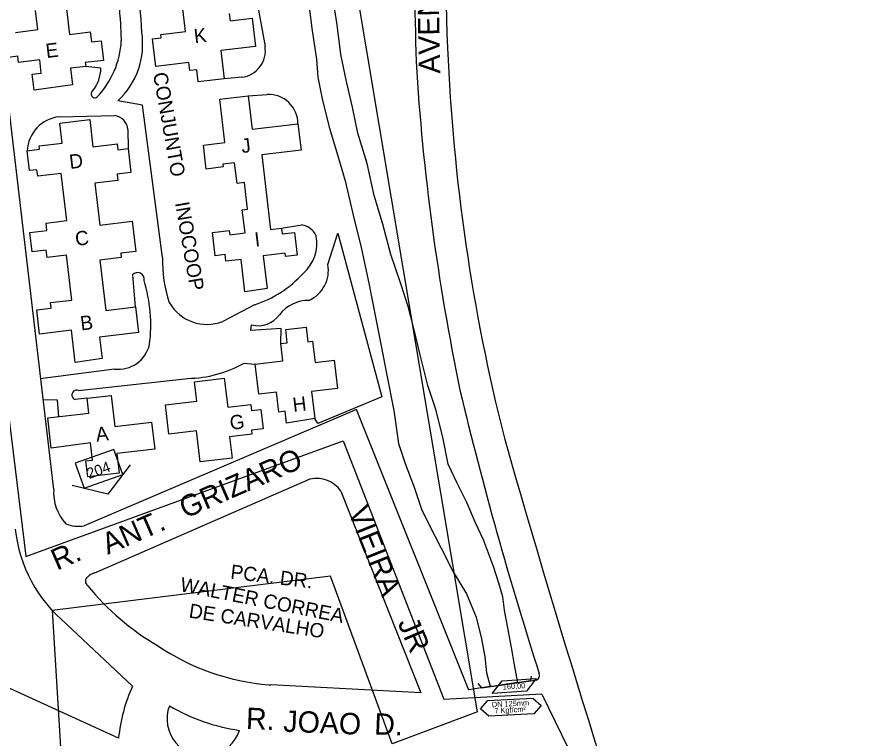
# Model space of a CAD drawing. Extents: x 325709 to 364434, y 7573432 to 7597073.
# Drawn here: x 338528.6 to 338767.5, y 7588086.4 to 7588289.2 of the extents above; entities that cross this region are included whole.
import ezdxf

# ---------------------------------------------------------------- set-up
doc = ezdxf.new("R2010")
doc.units = 0
for name, color, linetype in [('EDIFEXISTENT', 7, 'Continuous'), ('EDIFIDENTIF', 7, 'Continuous'), ('EDIFOBRAEXIS', 7, 'Continuous'), ('FORMATO', 7, 'Continuous'), ('LIMITE_BAIRROS_MUNICIPIOS', 7, 'Continuous'), ('LOGRADOURO', 7, 'Continuous'), ('LOGRADOURO_TEXTO', 7, 'Continuous'), ('NUM_REF', 7, 'Continuous'), ('SIMBOLO', 7, 'Continuous'), ('TEXTO', 7, 'Continuous'), ('TUBO_PEAD_GN_125', 7, 'Continuous')]:
    doc.layers.add(name, color=color, linetype=linetype)

# ---------------------------------------------------------------- blocks, each defined once
blk = doc.blocks.new('NUM_REF')
at = {"layer": 'NUM_REF'}
blk.add_lwpolyline([(-4.3125, 0.9375), (0, 3.75), (4.3125, 0.9375)], dxfattribs=at)
blk.add_lwpolyline([(2.875, -1.875), (2.875, 1.875), (-2.875, 1.875), (-2.875, -1.875)], close=True, dxfattribs=at)

msp = doc.modelspace()

# ---------------------------------------------------------------- linework, layer by layer
at = {"layer": 'EDIFEXISTENT'}
for p, q in [((338575.97, 7588285.19), (338573.98, 7588301.87)), ((338534.52, 7588285.69), (338533.88, 7588291.03)), ((338542.53, 7588291.53), (338543.38, 7588284.36)), ((338588.29, 7588290.21), (338588.53, 7588288.2)), ((338588.53, 7588288.2), (338594.69, 7588288.94)), ((338594.69, 7588288.94), (338595.64, 7588280.95)), ((338528.18, 7588284.93), (338534.52, 7588285.69)), ((338543.38, 7588284.36), (338549.22, 7588285.06)), ((338549.22, 7588285.06), (338549.56, 7588282.26)), ((338569.02, 7588284.36), (338575.97, 7588285.19)), ((338569.14, 7588283.36), (338569.02, 7588284.36)), ((338549.56, 7588282.26), (338552.3, 7588282.58)), ((338552.3, 7588282.58), (338552.96, 7588277.05)), ((338566.69, 7588283.07), (338569.14, 7588283.36)), ((338567.61, 7588275.32), (338566.69, 7588283.07)), ((338595.64, 7588280.95), (338585.9, 7588279.79)), ((338585.9, 7588279.79), (338586.85, 7588271.84)), ((338528.9, 7588278.19), (338525.53, 7588277.79)), ((338529.11, 7588276.47), (338528.9, 7588278.19)), ((338535.03, 7588277.18), (338529.11, 7588276.47)), ((338535.47, 7588273.48), (338535.03, 7588277.18)), ((338552.96, 7588277.05), (338547.81, 7588276.43)), ((338547.94, 7588275.35), (338543.64, 7588274.83)), ((338543.64, 7588274.83), (338544.2, 7588270.15)), ((338547.81, 7588276.43), (338547.94, 7588275.35)), ((338576.93, 7588276.43), (338567.61, 7588275.32)), ((338577.2, 7588274.21), (338576.93, 7588276.43)), ((338579.14, 7588274.44), (338577.2, 7588274.21)), ((338579.54, 7588271.06), (338579.14, 7588274.44)), ((338532.9, 7588273.17), (338535.47, 7588273.48)), ((338533.44, 7588268.64), (338532.9, 7588273.17)), ((338586.85, 7588271.84), (338579.54, 7588271.06)), ((338544.2, 7588270.15), (338533.44, 7588268.64)), ((338585.63, 7588266.15), (338593.59, 7588267.1)), ((338593.59, 7588267.1), (338594.71, 7588257.72)), ((338587.08, 7588253.99), (338585.63, 7588266.15)), ((338540.67, 7588259.45), (338549.08, 7588260.45)), ((338549.08, 7588260.45), (338549.99, 7588252.81)), ((338541.34, 7588253.84), (338540.67, 7588259.45)), ((338594.71, 7588257.72), (338607.6, 7588259.26)), ((338607.6, 7588259.26), (338608.48, 7588251.86)), ((338534.87, 7588253.07), (338541.34, 7588253.84)), ((338534.99, 7588252.08), (338534.87, 7588253.07)), ((338549.99, 7588252.81), (338556.81, 7588253.63)), ((338556.81, 7588253.63), (338557.02, 7588251.91)), ((338581.01, 7588253.26), (338587.08, 7588253.99)), ((338581.82, 7588246.53), (338581.01, 7588253.26)), ((338531.5, 7588251.67), (338534.99, 7588252.08)), ((338532.17, 7588246.08), (338531.5, 7588251.67)), ((338557.02, 7588251.91), (338559.86, 7588252.25)), ((338559.86, 7588252.25), (338560.66, 7588245.58)), ((338608.48, 7588251.86), (338597.4, 7588250.53)), ((338597.4, 7588250.53), (338599.9, 7588229.55)), ((338589.79, 7588248.24), (338586.49, 7588247.85)), ((338586.49, 7588247.85), (338586.58, 7588247.1)), ((338590.48, 7588242.49), (338589.79, 7588248.24)), ((338534.25, 7588246.33), (338532.17, 7588246.08)), ((338534.47, 7588244.49), (338534.25, 7588246.33)), ((338560.66, 7588245.58), (338556.75, 7588245.11)), ((338586.58, 7588247.1), (338581.82, 7588246.53)), ((338541.02, 7588245.28), (338534.47, 7588244.49)), ((338542.6, 7588232.03), (338541.02, 7588245.28)), ((338556.97, 7588243.31), (338550.48, 7588242.54)), ((338556.75, 7588245.11), (338556.97, 7588243.31)), ((338550.48, 7588242.54), (338551.89, 7588230.77)), ((338592.53, 7588242.73), (338590.48, 7588242.49)), ((338593.42, 7588235.26), (338592.53, 7588242.73)), ((338591.96, 7588235.08), (338593.42, 7588235.26)), ((338592.74, 7588228.56), (338591.96, 7588235.08)), ((338536.8, 7588231.34), (338542.6, 7588232.03)), ((338537.05, 7588229.24), (338536.8, 7588231.34)), ((338551.89, 7588230.77), (338561.05, 7588231.87)), ((338561.05, 7588231.87), (338562.07, 7588223.36)), ((338532.21, 7588228.67), (338537.05, 7588229.24)), ((338583.54, 7588228.71), (338588.28, 7588229.28)), ((338584.32, 7588222.16), (338583.54, 7588228.71)), ((338588.28, 7588229.28), (338588.42, 7588228.04)), ((338599.9, 7588229.55), (338602.96, 7588229.91)), ((338602.96, 7588229.91), (338603.15, 7588228.32)), ((338603.15, 7588228.32), (338606.61, 7588228.74)), ((338606.61, 7588228.74), (338607.37, 7588222.36)), ((338532.86, 7588223.25), (338532.21, 7588228.67)), ((338588.42, 7588228.04), (338592.74, 7588228.56)), ((338536.85, 7588223.72), (338532.86, 7588223.25)), ((338537.09, 7588221.71), (338536.85, 7588223.72)), ((338542.52, 7588222.35), (338537.09, 7588221.71)), ((338544.02, 7588209.73), (338542.52, 7588222.35)), ((338557.94, 7588221.65), (338551.95, 7588220.93)), ((338562.07, 7588223.36), (338557.79, 7588222.85)), ((338557.79, 7588222.85), (338557.94, 7588221.65)), ((338587.11, 7588222.49), (338584.32, 7588222.16)), ((338587.34, 7588220.61), (338587.11, 7588222.49)), ((338603.95, 7588222.92), (338597.8, 7588222.19)), ((338597.8, 7588222.19), (338598.9, 7588213)), ((338604.06, 7588221.96), (338603.95, 7588222.92)), ((338607.37, 7588222.36), (338604.06, 7588221.96)), ((338551.95, 7588220.93), (338553.64, 7588206.81)), ((338591.61, 7588221.12), (338587.34, 7588220.61)), ((338592.69, 7588212.02), (338591.61, 7588221.12)), ((338598.9, 7588213), (338592.69, 7588212.02)), ((338538.08, 7588209.02), (338544.02, 7588209.73)), ((338534.18, 7588206.93), (338538.27, 7588207.42)), ((338538.27, 7588207.42), (338538.08, 7588209.02)), ((338553.64, 7588206.81), (338561.96, 7588207.8)), ((338561.96, 7588207.8), (338562.81, 7588200.61)), ((338534.99, 7588200.18), (338534.18, 7588206.93)), ((338543.93, 7588201.25), (338534.99, 7588200.18)), ((338545.01, 7588192.18), (338543.93, 7588201.25)), ((338562.81, 7588200.61), (338551.83, 7588199.3)), ((338604.14, 7588201.44), (338609.86, 7588202.13)), ((338604.59, 7588197.71), (338604.14, 7588201.44)), ((338609.86, 7588202.13), (338610.35, 7588198.01)), ((338551.83, 7588199.3), (338552.55, 7588193.28)), ((338602.77, 7588197.49), (338604.59, 7588197.71)), ((338610.35, 7588198.01), (338611.7, 7588198.17)), ((338611.7, 7588198.17), (338612.41, 7588192.19)), ((338603.35, 7588192.63), (338602.77, 7588197.49)), ((338552.55, 7588193.28), (338545.01, 7588192.18)), ((338595.61, 7588191.71), (338603.35, 7588192.63)), ((338596.61, 7588183.3), (338595.61, 7588191.71)), ((338612.41, 7588192.19), (338617.78, 7588192.83)), ((338617.78, 7588192.83), (338618.72, 7588184.89)), ((338578.55, 7588186.77), (338586.86, 7588187.76)), ((338579.2, 7588181.31), (338578.55, 7588186.77)), ((338586.86, 7588187.76), (338587.84, 7588179.61)), ((338601.56, 7588183.89), (338596.61, 7588183.3)), ((338602.23, 7588178.25), (338601.56, 7588183.89)), ((338618.72, 7588184.89), (338611.39, 7588184.02)), ((338611.39, 7588184.02), (338612.3, 7588176.4)), ((338548.36, 7588182.14), (338555.11, 7588182.94)), ((338548.86, 7588177.97), (338548.36, 7588182.14)), ((338555.11, 7588182.94), (338556.16, 7588174.18)), ((338570.36, 7588180.26), (338579.2, 7588181.31)), ((338571.33, 7588172.08), (338570.36, 7588180.26)), ((338587.84, 7588179.61), (338594.31, 7588180.39)), ((338594.31, 7588180.39), (338594.51, 7588178.69)), ((338594.51, 7588178.69), (338597.18, 7588179.01)), ((338597.18, 7588179.01), (338597.83, 7588173.56)), ((338537.27, 7588176.59), (338548.86, 7588177.97)), ((338538.28, 7588168.12), (338537.27, 7588176.59)), ((338603.97, 7588178.46), (338602.23, 7588178.25)), ((338604.37, 7588175.11), (338603.97, 7588178.46)), ((338612.3, 7588176.4), (338604.37, 7588175.11)), ((338556.16, 7588174.18), (338566.45, 7588175.41)), ((338566.45, 7588175.41), (338567.35, 7588167.85)), ((338579.06, 7588172.99), (338571.33, 7588172.08)), ((338580.1, 7588164.23), (338579.06, 7588172.99)), ((338594.67, 7588172.01), (338588.35, 7588171.26)), ((338597.83, 7588173.56), (338594.54, 7588173.17)), ((338594.54, 7588173.17), (338594.67, 7588172.01)), ((338549.33, 7588169.57), (338538.28, 7588168.12)), ((338549.9, 7588164.75), (338549.33, 7588169.57)), ((338588.35, 7588171.26), (338589.06, 7588165.3)), ((338567.35, 7588167.85), (338556.69, 7588166.58)), ((338556.69, 7588166.58), (338557.34, 7588161.13)), ((338547.97, 7588164.52), (338549.9, 7588164.75)), ((338548.5, 7588160.08), (338547.97, 7588164.52)), ((338589.06, 7588165.3), (338580.1, 7588164.23)), ((338557.34, 7588161.13), (338548.5, 7588160.08)), ((338659.14, 7588100.8), (338673.04, 7588102.71)), ((338673.04, 7588102.71), (338673.18, 7588104.08)), ((338658.12, 7588101.98), (338659.14, 7588100.8))]:
    msp.add_line(p, q, dxfattribs=at)
at = {"layer": 'EDIFOBRAEXIS'}
for p, q in [((338592.97, 7588310.86), (338598.33, 7588280.93)), ((338557.6, 7588289.13), (338557.96, 7588282.54)), ((338552.19, 7588274.86), (338547.94, 7588275.35)), ((338591.81, 7588272.34), (338586.85, 7588271.84)), ((338593.59, 7588267.1), (338598.95, 7588267.48)), ((338540.51, 7588261.18), (338556, 7588261.53)), ((338559.81, 7588257.66), (338559.86, 7588252.25)), ((338602.96, 7588229.91), (338608.64, 7588230.82)), ((338561.96, 7588207.8), (338561.15, 7588216.78)), ((338595.39, 7588208.38), (338586.45, 7588203.72)), ((338592.42, 7588192.01), (338595.61, 7588191.71)), ((338556.03, 7588190.35), (338535.19, 7588187.62)), ((338545.91, 7588184.31), (338576.64, 7588187.72)), ((338548.36, 7588182.14), (338545, 7588181.74))]:
    msp.add_line(p, q, dxfattribs=at)
for points in [[(338610.42, 7588294.48), (338611.45, 7588286.05), (338612.76, 7588277.35), (338613.18, 7588272.36), (338614.37, 7588266.27), (338616.36, 7588258.25), (338618.47, 7588251.15), (338620.89, 7588243.21), (338623.09, 7588233.6), (338625.34, 7588224.5), (338627.52, 7588214.46), (338629.55, 7588204.01), (338630.93, 7588196.83), (338632.59, 7588188.66), (338634.57, 7588178.71), (338635.8, 7588169.43), (338637.75, 7588163.82), (338640.23, 7588157.12), (338642.33, 7588150.98), (338644.5, 7588146.54), (338647.87, 7588140.01), (338651.21, 7588133.37), (338654.96, 7588127.19), (338657.65, 7588120.63), (338659.14, 7588114.53), (338660.06, 7588109.47), (338660.61, 7588104.97), (338661.6, 7588101.22)], [(338669.42, 7588102.23), (338668.42, 7588107.28), (338667.59, 7588112.09), (338665.61, 7588122.56), (338665.13, 7588126.31), (338664.08, 7588130.15), (338662.55, 7588134.83), (338659.75, 7588142.4), (338657.49, 7588147.12), (338655.06, 7588152.88), (338652.31, 7588158.26), (338649.76, 7588163.63), (338648.38, 7588170.74), (338646.42, 7588178.68), (338644.11, 7588185.76), (338641.92, 7588194.33), (338640.16, 7588201.74), (338638.59, 7588207.88), (338636.49, 7588214.3), (338633.66, 7588222.54), (338631.47, 7588231.01), (338629.05, 7588239.09), (338627.03, 7588248.07), (338624.43, 7588256.59), (338622.95, 7588263.9), (338621.22, 7588271.16), (338619.62, 7588278.7), (338618.64, 7588287), (338617.68, 7588292.94)], [(338569.52, 7588221.69), (338563.91, 7588264.51), (338556.95, 7588265.72)], [(338615.98, 7588219.72), (338618.83, 7588228.49), (338631.16, 7588182.5), (338613.14, 7588175.03), (338612.3, 7588176.4)], [(338602.77, 7588197.49), (338602.87, 7588201.72), (338594.35, 7588201.2), (338594.57, 7588202.75)], [(338535.95, 7588181.74), (338539.95, 7588181.7), (338540.27, 7588176.96)]]:
    msp.add_lwpolyline(points, dxfattribs=at)
for centre, radius, start, end in [((338520.69, 7588288.55), 36.91, 0.8968, 36.5203), ((338465.72, 7588281.34), 98.04, 2.1176, 10.6148), ((338542.43, 7588281.61), 21.53, 312.423, 8.9622), ((338532.92, 7588283.97), 25.08, 316.7517, 356.7184), ((338591, 7588279.73), 7.43, 276.2672, 9.3447), ((338542.36, 7588274.78), 9.83, 320.164, 0.4901), ((338550.52, 7588267.62), 1.06, 125.4248, 308.9541), ((338599.32, 7588259.21), 8.28, 0.3233, 92.6084), ((338541.53, 7588251.2), 10.04, 95.8303, 177.3005), ((338555.65, 7588257.38), 4.16, 3.8068, 85.2157), ((338607.78, 7588225.42), 5.47, 25.3165, 80.9457), ((338601.8, 7588225.66), 11.13, 311.2336, 10.9015), ((338607.22, 7588220.92), 37.71, 178.8389, 198.4306), ((338606.96, 7588218.03), 9.18, 293.9637, 10.6245), ((338562.56, 7588215.62), 1.83, 347.6394, 140.8736), ((338585.71, 7588238.38), 31.52, 287.881, 318.0018), ((338523.52, 7588202.68), 42.71, 352.6867, 17.0856), ((338610.7, 7588199.07), 10.57, 90.0429, 141.8916), ((338582.01, 7588215.07), 12.18, 209.8652, 291.3472), ((338596.4, 7588209.84), 7.33, 255.4835, 324.6199), ((338557.12, 7588199.28), 9, 263.0468, 346.9208), ((338576.18, 7588220.65), 32.94, 270.8053, 299.5589), ((338545.42, 7588183.04), 1.36, 68.6767, 251.9973), ((338581.22, 7588092.03), 10.42, 159.1732, 342.1187), ((338598.66, 7588141.67), 53.36, 239.3926, 261.8993)]:
    msp.add_arc(centre, radius, start, end, dxfattribs=at)
at = {"layer": 'LIMITE_BAIRROS_MUNICIPIOS'}
for points in [[(338658.06, 7588094.03), (338613.06, 7588362.65), (338665.63, 7588699.98), (338701.78, 7588902.6)], [(338658.06, 7588094.03), (338634.08, 7588085.05), (338616.69, 7588132.14), (338538.57, 7588122.47), (338542.82, 7588051.83), (338520.53, 7588032.92), (338360.99, 7588105.23)]]:
    msp.add_lwpolyline(points, dxfattribs=at)
at = {"layer": 'LOGRADOURO'}
for p, q in [((338550.5, 7588133.07), (338611.06, 7588159.45)), ((338619.65, 7588156.05), (338642.13, 7588099.35)), ((338557.19, 7588086.62), (338481.39, 7588121.31)), ((338542.5, 7588118.76), (338561.08, 7588101.23)), ((338675.4, 7588104.81), (338675.4, 7588104.81)), ((338642.13, 7588099.35), (338599.93, 7588101.62))]:
    msp.add_line(p, q, dxfattribs=at)
for points in [[(338538.96, 7588156.51), (338526.15, 7588265.77), (338517.56, 7588339.38), (338513.14, 7588380.63), (338511.45, 7588396.78), (338509.44, 7588411.92), (338506.66, 7588428.27), (338503.31, 7588444.16), (338499.69, 7588459.51)], [(338655.59, 7588100.17), (338624, 7588178.96), (338547.53, 7588146.29)]]:
    msp.add_lwpolyline(points, dxfattribs=at)
for centre, radius, start, end in [((340520.48, 7588351.7), 1872.22, 178.25078, 182.17616), ((348930.94, 7588499.93), 10292.6, 180.745051, 181.24322), ((339188.55, 7588303.12), 539.41, 182.3924, 194.189), ((339292.89, 7588317.04), 653.38, 183.54712, 191.71128), ((339707.62, 7588436.76), 1084.29, 193.45742, 197.82682), ((342216.86, 7589185.73), 3693.42, 195.94813, 198.69444), ((338612.79, 7588151.26), 8.37, 34.9341, 101.9511), ((338552.29, 7588155.78), 13.36, 176.8962, 221.8886), ((338568.02, 7588149.73), 40.13, 186.224, 230.5069), ((338545.98, 7588155.96), 9.8, 248.2295, 279.0724), ((338549.38, 7588130.72), 1.53, 128.5545, 235.71), ((338551.55, 7588128.75), 4.44, 103.6186, 134.6172), ((338605.45, 7588175.98), 73.52, 219.2617, 239.5007), ((338604.56, 7588166.42), 64.96, 235.889, 265.5227), ((338673.91, 7588104.31), 1.57, 298.0565, 18.5293), ((338740.11, 7587583.38), 523.66, 97.1813, 99.2882), ((338604.38, 7588081.87), 47.44, 155.9192, 174.2585), ((338604.82, 7588169.84), 68.39, 265.5325, 265.9043)]:
    msp.add_arc(centre, radius, start, end, dxfattribs=at)
at = {"layer": 'SIMBOLO'}
for points in [[(338671.78, 7588099.84), (338662.19, 7588099.18), (338664.96, 7588102.76), (338674.54, 7588103.41)], [(338660.99, 7588097.19), (338673.6, 7588097.87), (338675.9, 7588095.8), (338675.9, 7588095.8), (338673.83, 7588093.5), (338661.23, 7588092.83), (338658.92, 7588094.89), (338658.92, 7588094.89)]]:
    msp.add_lwpolyline(points, close=True, dxfattribs=at)
at = {"layer": 'TUBO_PEAD_GN_125'}
for points in [[(338471.19, 7588725.25), (338488.24, 7588459.31), (338503.32, 7588376.71), (338514.33, 7588274.23), (338531.15, 7588137.78)], [(338531.12, 7588137.7), (338620.27, 7588170.18), (338648.58, 7588097.58), (338676.13, 7588099.11)], [(338676.15, 7588099.03), (338687.27, 7588076.12), (338767.49, 7587844.22)]]:
    msp.add_lwpolyline(points, dxfattribs=at)

# ---------------------------------------------------------------- block references
at = {"layer": 'FORMATO', "xscale": 1.999999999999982, "yscale": 1.999999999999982, "rotation": -160.39068654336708}
msp.add_blockref('NUM_REF', (338551.67, 7588162.29), dxfattribs=at)

# ---------------------------------------------------------------- texts
msp.add_text('204', height=3, rotation=19.6093).set_placement((338548.88, 7588159.42))
at = {"layer": 'EDIFIDENTIF'}
for s, rotation, p in [('K', 6.8011, (338578.59, 7588281.85)), ('E', 6.8011, (338536.94, 7588277.7)), ('CONJUNTO', 280.1225, (338566.83, 7588273.34)), ('J', 6.8011, (338591.86, 7588250.99)), ('D', 6.8011, (338543.56, 7588246.54)), ('INOCOOP', 279.8172, (338573.03, 7588237.01)), ('C', 6.8011, (338545.22, 7588224.91)), ('I', 6.8011, (338595.63, 7588224.72)), ('B', 6.8011, (338546.66, 7588201.16)), ('H', 6.8011, (338606.33, 7588178.28)), ('G', 6.8011, (338588.66, 7588173.23)), ('A', 6.8011, (338551.01, 7588169.93))]:
    msp.add_text(s, height=4, rotation=rotation, dxfattribs=at).set_placement(p)
at = {"layer": 'LOGRADOURO_TEXTO'}
for s, height, rotation, p in [('AVENIDA', 6, 91.1271, (338647.59, 7588273.37)), ('GRIZARO', 6, 23.5392, (338575.9, 7588148.26)), ('VIEIRA', 6, 291.6224, (338621.57, 7588150.42)), ('ANT.', 6, 23.5392, (338554.14, 7588138.14)), ('R.', 6, 23.5392, (338539.87, 7588133.68)), ('PCA. DR.', 4, 353.0684, (338588.47, 7588131.48)), ('WALTER CORREA', 4, 348.8684, (338574.25, 7588127.99)), ('DE CARVALHO', 4, 351.2037, (338576.77, 7588120.55)), ('JR', 6, 293.1494, (338635.51, 7588119.06)), ('R.', 6, 357.775, (338592.91, 7588089.25)), ('JOAO', 6, 357.775, (338603.4, 7588088.46)), ('D.', 6, 357.775, (338628.94, 7588087.69))]:
    msp.add_text(s, height=height, rotation=rotation, dxfattribs=at).set_placement(p)
at = {"layer": 'TEXTO'}
for s, rotation, p in [('160,00', 3.9058, (338665.19, 7588100.27)), ('DN 125mm', 3.0698, (338662.11, 7588095.31)), ('7 Kgf/cm²', 3.582, (338662.83, 7588093.56))]:
    msp.add_text(s, height=1.5, rotation=rotation, dxfattribs=at).set_placement(p)

doc.saveas('drawing.dxf')
